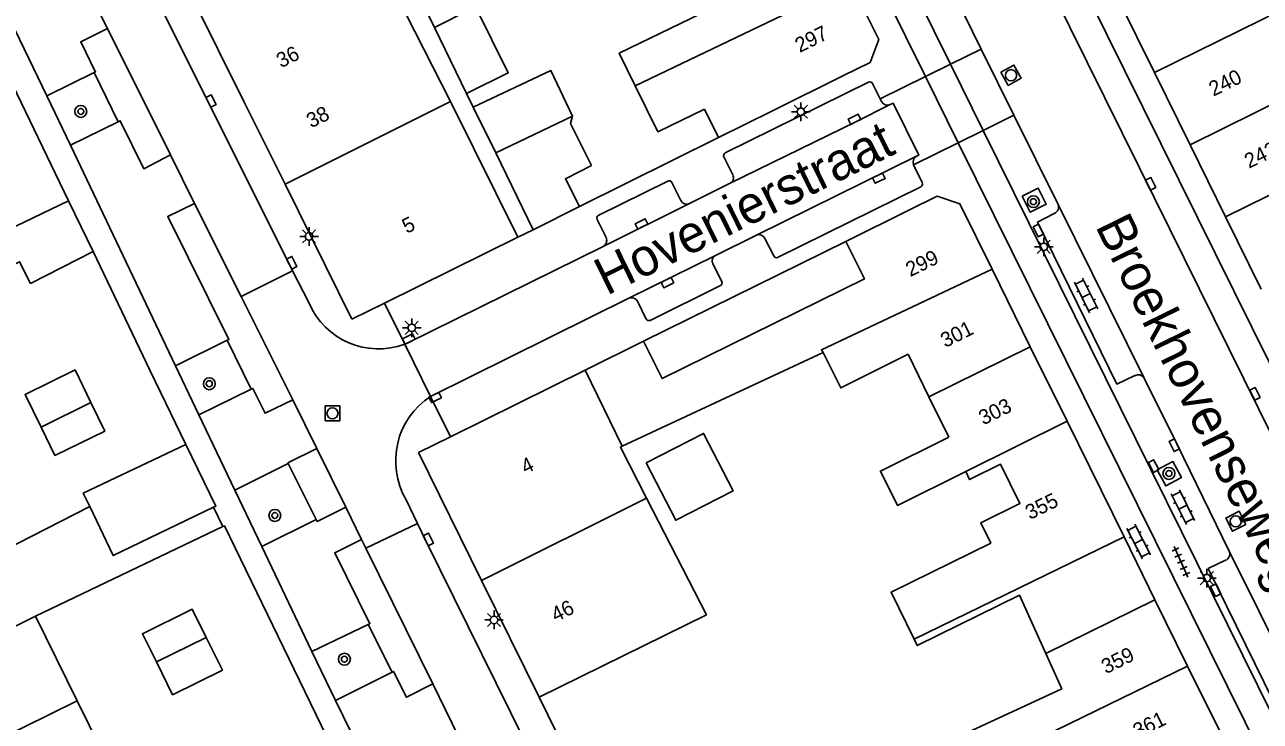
# Model space of a CAD drawing. Extents: x 132994 to 136000, y 393499 to 395512.
# Drawn here: x 134719.4 to 134802.3, y 394804.6 to 394851.4 of the extents above; entities that cross this region are included whole.
import ezdxf

# ---------------------------------------------------------------- set-up
doc = ezdxf.new("R2010")
doc.units = 0
for name, color, linetype in [('gg-afsc-erfafscheiding', 7, 'Continuous'), ('gg-afsc-hekwerk', 7, 'Continuous'), ('gg-afsc-muur', 7, 'Continuous'), ('gg-anno-huisnummerreeks BGT', 7, 'Continuous'), ('gg-anno-openbare ruimte label', 7, 'Continuous'), ('gg-bbg-bijgebouw', 7, 'Continuous'), ('gg-bbg-gedigitaliseerde bebouwing', 7, 'Continuous'), ('gg-bbg-gedigitaliseerde bijgebouw', 7, 'Continuous'), ('gg-bbg-hoofdgebouw', 7, 'Continuous'), ('gg-bbg-tussenscheiding', 7, 'Continuous'), ('gg-knt-verharding', 7, 'Continuous'), ('gg-knt-verharding nz', 7, 'Continuous'), ('gt-grn-weggrens', 7, 'Continuous'), ('gt-symb-boom', 7, 'Continuous'), ('gt-symb-klinker verharding', 7, 'Continuous'), ('gt-symb-kolk', 7, 'Continuous'), ('gt-symb-lichtmast', 7, 'Continuous'), ('gt-symb-rioolschacht', 7, 'Continuous'), ('gt-symb-tegel verharding', 7, 'Continuous')]:
    doc.layers.add(name, color=color, linetype=linetype)

# ---------------------------------------------------------------- blocks, each defined once
blk = doc.blocks.new('gt0-KOLK')
at = {"layer": 'gt-symb-kolk'}
blk.add_lwpolyline([(0, 0), (0.375, 0), (0.375, 0.4), (-0.375, 0.4), (-0.375, 0), (0, 0)], dxfattribs=at)
blk = doc.blocks.new('gt0-LMAST')
at = {"layer": 'gt-symb-lichtmast'}
for p, q in [((-0.182, 0.173), (-0.447, 0.438)), ((-0.005, 0.246), (-0.005, 0.621)), ((0.172, 0.173), (0.437, 0.438)), ((-0.255, -0.004), (-0.63, -0.004)), ((-0.182, -0.181), (-0.447, -0.446)), ((-0.005, -0.254), (-0.005, -0.629)), ((0.437, -0.446), (0.172, -0.181)), ((0.245, -0.004), (0.62, -0.004))]:
    blk.add_line(p, q, dxfattribs=at)
blk.add_circle((-0.005, -0.004), 0.25, dxfattribs=at)
blk = doc.blocks.new('gt0-RS')
at = {"layer": 'gt-symb-rioolschacht'}
blk.add_lwpolyline([(-0.5, -0.5), (0.5, -0.5), (0.5, 0.5), (-0.5, 0.5)], close=True, dxfattribs=at)
blk.add_circle((0, 0), 0.375, dxfattribs=at)
blk = doc.blocks.new('gt0-BOOM')
at = {"layer": 'gt-symb-boom'}
for radius in [0.4, 0.2]:
    blk.add_circle((0, 0), radius, dxfattribs=at)
blk = doc.blocks.new('gt0-KL1')
at = {"layer": 'gt-symb-klinker verharding'}
for p, q in [((-1.15, 0.3), (1.15, 0.3)), ((-1, -0.3), (-1, 0.3)), ((-0.5, 0.3), (-0.5, 0.45)), ((0, -0.3), (0, 0.3)), ((0.5, 0.3), (0.5, 0.45)), ((1, -0.3), (1, 0.3)), ((-1.15, -0.3), (1.15, -0.3)), ((-0.5, -0.45), (-0.5, -0.3)), ((0.5, -0.45), (0.5, -0.3))]:
    blk.add_line(p, q, dxfattribs=at)
blk = doc.blocks.new('gt0-TEG1')
at = {"layer": 'gt-symb-tegel verharding'}
for p, q in [((-1.125, 0), (1.125, 0)), ((-0.9, -0.25), (-0.9, 0.25)), ((-0.45, -0.25), (-0.45, 0.25)), ((0, -0.25), (0, 0.25)), ((0.45, -0.25), (0.45, 0.25)), ((0.9, -0.25), (0.9, 0.25))]:
    blk.add_line(p, q, dxfattribs=at)

msp = doc.modelspace()

# ---------------------------------------------------------------- linework, layer by layer
at = {"layer": 'gg-afsc-erfafscheiding'}
for p, q in [((134718.25, 394847.96), (134722.304, 394839.548)), ((134749.476, 394845.838), (134749.028, 394846.755)), ((134723.944, 394836.147), (134727.77, 394828.14)), ((134717.91, 394816.05), (134723.72, 394819.02)), ((134732.661, 394817.687), (134720.08, 394811.66))]:
    msp.add_line(p, q, dxfattribs=at)
msp.add_lwpolyline([(134739.627, 394803.605), (134732.761, 394817.735), (134732.661, 394817.687)], dxfattribs=at)
at = {"layer": 'gg-afsc-hekwerk'}
for p, q in [((134753.5, 394837.6), (134752.466, 394837.103)), ((134732.031, 394818.978), (134732.661, 394817.687))]:
    msp.add_line(p, q, dxfattribs=at)
at = {"layer": 'gg-afsc-muur'}
for p, q in [((134756.6, 394839.16), (134765.941, 394843.787)), ((134760.91, 394830.12), (134774.49, 394836.81)), ((134730.177, 394823.18), (134727.77, 394828.14)), ((134753.9, 394806.23), (134757.037, 394799.871))]:
    msp.add_line(p, q, dxfattribs=at)
at = {"layer": 'gg-bbg-bijgebouw'}
for p, q in [((134718.15, 394837.546), (134722.304, 394839.548)), ((134722.304, 394839.548), (134723.944, 394836.147)), ((134756.6, 394839.16), (134753.5, 394837.6)), ((134795.245, 394812.774), (134793.17, 394816.984))]:
    msp.add_line(p, q, dxfattribs=at)
for points in [[(134757.42, 394841.92), (134755.66, 394841.03), (134756.6, 394839.16)], [(134723.944, 394836.147), (134719.753, 394834.006), (134719.013, 394835.455), (134715.703, 394833.907), (134714.768, 394835.907)], [(134723.794, 394826.019), (134722.735, 394828.191), (134719.386, 394826.545), (134720.454, 394824.362)], [(134723.794, 394826.019), (134724.734, 394824.092), (134721.388, 394822.454), (134720.454, 394824.362)], [(134730.177, 394823.18), (134732.18, 394819.05), (134732.031, 394818.978)], [(134732.031, 394818.978), (134725.3, 394815.73), (134723.72, 394819.02)], [(134728.196, 394808.595), (134727.261, 394810.481), (134730.605, 394812.139), (134731.545, 394810.243)], [(134728.196, 394808.595), (134729.288, 394806.393), (134732.632, 394808.051), (134731.545, 394810.243)]]:
    msp.add_lwpolyline(points, dxfattribs=at)
at = {"layer": 'gg-bbg-gedigitaliseerde bebouwing'}
for p, q in [((134760.352, 394847.253), (134761.86, 394844.17)), ((134772.969, 394829.356), (134759.471, 394823.073)), ((134780.073, 394826.386), (134778.668, 394829.25)), ((134780.073, 394826.386), (134781.401, 394823.685)), ((134787.923, 394809.164), (134789.005, 394806.783))]:
    msp.add_line(p, q, dxfattribs=at)
for points in [[(134765.277, 394854.503), (134766.124, 394852.754), (134759.281, 394849.443), (134760.352, 394847.253)], [(134772.969, 394829.356), (134774.153, 394826.991), (134778.668, 394829.25)], [(134759.471, 394823.073), (134759.356, 394823.019), (134761.112, 394819.596)], [(134781.401, 394823.685), (134776.814, 394821.406), (134777.961, 394819.098), (134782.538, 394821.372)], [(134779.075, 394810.13), (134777.524, 394813.274), (134784.217, 394816.576), (134783.548, 394817.933), (134786.18, 394819.232), (134784.881, 394821.864), (134782.802, 394820.838), (134782.538, 394821.372)], [(134761.112, 394819.596), (134765.128, 394811.769), (134753.9, 394806.23)], [(134783.74, 394801.655), (134782.671, 394803.862), (134789.005, 394806.783)]]:
    msp.add_lwpolyline(points, dxfattribs=at)
at = {"layer": 'gg-bbg-gedigitaliseerde bijgebouw'}
for p, q in [((134746.865, 394851.182), (134745.451, 394854.079)), ((134746.865, 394851.182), (134749.028, 394846.755)), ((134750.982, 394842.754), (134749.476, 394845.838)), ((134753.5, 394837.6), (134750.982, 394842.754))]:
    msp.add_line(p, q, dxfattribs=at)
for points in [[(134749.028, 394846.755), (134751.819, 394848.139), (134749.628, 394852.557), (134749.227, 394852.357)], [(134749.476, 394845.838), (134754.684, 394848.29), (134756.127, 394845.224)], [(134756.127, 394845.224), (134756.01, 394844.74), (134757.42, 394841.92)], [(134761.091, 394821.958), (134763.067, 394818.108), (134766.916, 394820.083), (134764.941, 394823.933), (134761.091, 394821.958)], [(134730.177, 394823.18), (134723.285, 394819.925), (134723.72, 394819.02)], [(134779.075, 394810.13), (134779.288, 394809.699), (134786.144, 394813.081), (134787.923, 394809.164)]]:
    msp.add_lwpolyline(points, dxfattribs=at)
at = {"layer": 'gg-bbg-hoofdgebouw'}
for p, q in [((134747.944, 394846.218), (134741.03, 394859.821)), ((134730.086, 394854.251), (134734.101, 394846.161)), ((134795.218, 394848.151), (134792.831, 394852.995)), ((134797.604, 394843.308), (134795.218, 394848.151)), ((134774.345, 394847.95), (134769.56, 394845.58)), ((134734.101, 394846.161), (134736.835, 394840.652)), ((134761.86, 394844.17), (134764.991, 394845.703)), ((134765.941, 394843.787), (134764.991, 394845.703)), ((134769.56, 394845.58), (134765.941, 394843.787)), ((134799.991, 394838.464), (134797.604, 394843.308)), ((134736.835, 394840.652), (134741.327, 394831.6)), ((134774.49, 394836.81), (134778.776, 394838.932)), ((134802.378, 394833.619), (134799.991, 394838.464)), ((134743.51, 394832.678), (134752.466, 394837.103)), ((134786.878, 394829.748), (134784.312, 394834.954)), ((134741.327, 394831.6), (134743.51, 394832.678)), ((134756.979, 394828.177), (134760.91, 394830.12)), ((134789.341, 394824.751), (134786.878, 394829.748)), ((134747.946, 394823.711), (134756.979, 394828.177)), ((134793.17, 394816.984), (134789.341, 394824.751)), ((134745.8, 394822.65), (134747.946, 394823.711)), ((134750.033, 394814.069), (134745.8, 394822.65)), ((134753.9, 394806.23), (134750.033, 394814.069)), ((134797.439, 394808.323), (134795.245, 394812.774)), ((134720.08, 394811.66), (134713.758, 394808.509)), ((134722.884, 394805.978), (134720.08, 394811.66)), ((134799.592, 394803.955), (134797.439, 394808.323)), ((134725.707, 394800.256), (134722.884, 394805.978))]:
    msp.add_line(p, q, dxfattribs=at)
for points in [[(134774.345, 394847.95), (134776.12, 394848.83), (134776.7, 394850.38), (134774.813, 394854.195)], [(134752.466, 394837.103), (134748.021, 394846.067), (134747.944, 394846.218)], [(134784.312, 394834.954), (134782.15, 394839.34), (134780.63, 394839.85), (134778.776, 394838.932)], [(134760.91, 394830.12), (134762.15, 394827.61), (134775.74, 394834.3), (134774.49, 394836.81)]]:
    msp.add_lwpolyline(points, dxfattribs=at)
at = {"layer": 'gg-bbg-tussenscheiding'}
for p, q in [((134760.352, 394847.253), (134774.813, 394854.195)), ((134749.227, 394852.357), (134746.865, 394851.182)), ((134795.218, 394848.151), (134803.766, 394852.369)), ((134797.604, 394843.308), (134806.151, 394847.524)), ((134736.835, 394840.652), (134747.944, 394846.218)), ((134750.982, 394842.754), (134756.127, 394845.224)), ((134799.991, 394838.464), (134808.537, 394842.679)), ((134780.073, 394826.386), (134786.878, 394829.748)), ((134756.979, 394828.177), (134759.471, 394823.073)), ((134720.454, 394824.362), (134723.794, 394826.019)), ((134782.538, 394821.372), (134789.341, 394824.751)), ((134750.033, 394814.069), (134761.112, 394819.596)), ((134779.075, 394810.13), (134793.17, 394816.984)), ((134787.923, 394809.164), (134795.245, 394812.774)), ((134728.196, 394808.595), (134731.545, 394810.243)), ((134783.74, 394801.655), (134797.439, 394808.323)), ((134716.42, 394802.795), (134722.884, 394805.978))]:
    msp.add_line(p, q, dxfattribs=at)
msp.add_lwpolyline([(134772.969, 394829.356), (134772.848, 394829.538), (134784.312, 394834.954)], dxfattribs=at)
at = {"layer": 'gg-knt-verharding'}
for p, q in [((134773.867, 394887.381), (134805.027, 394824.426)), ((134771.091, 394869.796), (134781.517, 394848.709)), ((134781.194, 394854.569), (134783.586, 394849.732)), ((134783.586, 394849.732), (134785.78, 394845.296)), ((134724.02, 394848.145), (134720.842, 394846.595)), ((134725.629, 394844.844), (134724.02, 394848.145)), ((134781.517, 394848.709), (134783.711, 394844.273)), ((134766.389, 394842.758), (134776.021, 394847.504)), ((134776.286, 394847.41), (134776.807, 394846.384)), ((134782.029, 394843.441), (134779.831, 394847.877)), ((134720.842, 394846.595), (134722.427, 394843.281)), ((134776.807, 394846.384), (134776.895, 394846.211)), ((134722.427, 394843.281), (134725.629, 394844.844)), ((134785.78, 394845.296), (134788.731, 394839.331)), ((134783.711, 394844.273), (134814.837, 394781.322)), ((134766.895, 394841.281), (134766.301, 394842.489)), ((134779.04, 394841.966), (134779.037, 394841.972)), ((134779.622, 394840.763), (134779.04, 394841.966)), ((134757.863, 394838.563), (134762.541, 394840.862)), ((134762.811, 394840.779), (134763.412, 394839.571)), ((134763.996, 394839.359), (134766.73, 394840.72)), ((134769.908, 394835.745), (134779.536, 394840.489)), ((134794.516, 394827.646), (134788.731, 394839.331)), ((134758.391, 394837.085), (134757.8, 394838.299)), ((134765.742, 394835.88), (134768.486, 394837.236)), ((134769.058, 394837.017), (134769.653, 394835.848)), ((134737.337, 394834.851), (134733.889, 394833.125)), ((134737.337, 394834.851), (134738.453, 394832.665)), ((134765.566, 394835.318), (134766.157, 394834.131)), ((134766.081, 394833.862), (134761.348, 394831.519)), ((134733.889, 394833.125), (134737.359, 394826.178)), ((134759.927, 394833.001), (134746.609, 394826.414)), ((134760.505, 394832.804), (134761.091, 394831.61)), ((134732.954, 394830.182), (134729.49, 394828.468)), ((134734.567, 394826.898), (134732.954, 394830.182)), ((134744.871, 394829.927), (134746.609, 394826.414)), ((134729.49, 394828.468), (134731.056, 394825.174)), ((134731.056, 394825.174), (134734.567, 394826.898)), ((134737.359, 394826.178), (134738.967, 394822.925)), ((134738.967, 394822.925), (134740.908, 394818.979)), ((134733.467, 394820.125), (134737.046, 394821.91)), ((134737.046, 394821.91), (134738.93, 394818.157)), ((134735.275, 394816.336), (134733.467, 394820.125)), ((134740.908, 394818.979), (134741.971, 394816.811)), ((134745.729, 394817.89), (134744.965, 394819.482)), ((134738.93, 394818.157), (134735.275, 394816.336)), ((134742.259, 394816.224), (134745.729, 394817.89)), ((134741.971, 394816.811), (134742.259, 394816.224)), ((134800.234, 394816.03), (134810.63, 394795.071)), ((134742.422, 394811.103), (134738.633, 394809.294)), ((134744.022, 394807.906), (134742.422, 394811.103)), ((134738.633, 394809.294), (134740.233, 394806.014)), ((134740.233, 394806.014), (134744.022, 394807.906))]:
    msp.add_line(p, q, dxfattribs=at)
for points in [[(134779.831, 394847.877), (134745.042, 394918.074), (134734.248, 394940.061)], [(134737.337, 394834.851), (134724.696, 394860.166), (134717.327, 394874.999), (134709.056, 394891.567), (134703.37, 394903.03), (134699.541, 394910.068), (134696.445, 394916.274)], [(134803.219, 394823.531), (134794.217, 394841.769), (134784.862, 394860.664)], [(134779.243, 394842.537), (134779.386, 394842.607), (134777.664, 394846.103), (134777.458, 394845.999)], [(134812.881, 394781.296), (134809.736, 394787.535), (134782.029, 394843.441)], [(134786.341, 394839.855), (134786.867, 394838.793), (134787.942, 394839.326), (134787.416, 394840.388), (134786.341, 394839.855)], [(134793.894, 394827.81), (134792.697, 394827.248), (134787.368, 394838.117), (134788.489, 394838.686)], [(134758.19, 394836.488), (134745.032, 394829.99), (134744.871, 394829.927)], [(134800.234, 394816.03), (134796.721, 394823.232), (134794.516, 394827.646)], [(134795.397, 394821.484), (134796.456, 394822.047), (134797.027, 394820.973), (134795.968, 394820.409), (134795.397, 394821.484)], [(134772.502, 394757.007), (134767.194, 394769.832), (134763.805, 394781.4), (134759.543, 394789.928), (134746.287, 394816.728), (134745.729, 394817.89)], [(134809.885, 394795.362), (134808.777, 394794.757), (134807.597, 394797.01), (134798.825, 394814.859), (134799.986, 394815.418)]]:
    msp.add_lwpolyline(points, dxfattribs=at)
for centre, radius, start, end in [((134776.111, 394847.337), 0.189, 22.56148, 118.3776), ((134777.286, 394846.395), 0.432, 205.20649, 293.52536), ((134766.51, 394842.57), 0.224, 122.64967, 201.1206), ((134779.444, 394842.144), 0.442, 117.063, 202.87311), ((134762.639, 394840.7), 0.19, 24.75151, 121.07286), ((134766.533, 394841.083), 0.413, 298.47912, 28.7418), ((134779.441, 394840.669), 0.204, 297.77447, 27.37466), ((134763.821, 394839.788), 0.463, 207.93083, 292.16599), ((134788.289, 394839.129), 0.486, 294.28573, 24.58271), ((134757.979, 394838.396), 0.203, 124.71563, 208.4407), ((134768.661, 394836.837), 0.436, 24.37874, 113.72086), ((134757.984, 394836.89), 0.451, 297.13686, 25.64809), ((134765.93, 394835.512), 0.413, 117.14727, 208.07504), ((134769.827, 394835.912), 0.186, 200.28907, 295.72124), ((134765.975, 394834.037), 0.204, 301.10758, 27.33948), ((134760.112, 394832.598), 0.443, 27.64886, 114.7098), ((134743.102, 394834.671), 5.063, 203.34182, 290.45077), ((134761.272, 394831.714), 0.209, 209.75931, 291.24405), ((134794.121, 394827.411), 0.459, 30.76281, 119.69566), ((134749.421, 394822.086), 5.161, 123.0109, 210.30544), ((134799.808, 394815.846), 0.464, 292.52711, 23.35448)]:
    msp.add_arc(centre, radius, start, end, dxfattribs=at)
at = {"layer": 'gg-knt-verharding nz'}
for p, q in [((134723.564, 394853.816), (134724.91, 394851.099)), ((134724.91, 394851.099), (134729.149, 394842.63)), ((134722.427, 394843.281), (134729.49, 394828.468)), ((134729.149, 394842.63), (134730.768, 394839.36)), ((134768.486, 394837.236), (134779.243, 394842.537)), ((134730.768, 394839.36), (134733.889, 394833.125)), ((134758.19, 394836.488), (134763.996, 394839.359)), ((134759.927, 394833.001), (134765.742, 394835.88)), ((134731.056, 394825.174), (134733.467, 394820.125)), ((134735.275, 394816.336), (134738.633, 394809.294)), ((134742.259, 394816.224), (134746.763, 394807.12)), ((134746.763, 394807.12), (134749.387, 394801.779)), ((134740.233, 394806.014), (134743.658, 394798.961))]:
    msp.add_line(p, q, dxfattribs=at)
for points in [[(134713.623, 394861.784), (134713.514, 394861.73), (134720.842, 394846.595)], [(134724.91, 394851.099), (134723.118, 394850.213), (134724.106, 394848.186), (134724.02, 394848.145)], [(134766.73, 394840.72), (134775.163, 394844.842), (134777.458, 394845.999)], [(134729.149, 394842.63), (134727.346, 394841.702), (134725.777, 394844.916), (134725.629, 394844.844)], [(134730.768, 394839.36), (134728.966, 394838.496), (134733.056, 394830.232), (134732.954, 394830.182)], [(134737.359, 394826.178), (134735.498, 394825.29), (134734.681, 394826.954), (134734.567, 394826.898)], [(134738.967, 394822.925), (134737.025, 394821.95), (134737.046, 394821.91)], [(134740.908, 394818.979), (134738.998, 394818.02), (134738.93, 394818.157)], [(134741.971, 394816.811), (134740.174, 394815.915), (134742.532, 394811.158), (134742.422, 394811.103)], [(134746.763, 394807.12), (134744.988, 394806.224), (134744.123, 394807.956), (134744.022, 394807.906)]]:
    msp.add_lwpolyline(points, dxfattribs=at)
at = {"layer": 'gt-grn-weggrens'}
for p, q in [((134781.517, 394848.709), (134783.586, 394849.732)), ((134779.831, 394847.877), (134781.517, 394848.709)), ((134779.831, 394847.877), (134776.807, 394846.384)), ((134783.711, 394844.273), (134785.78, 394845.296)), ((134782.029, 394843.441), (134783.711, 394844.273)), ((134782.029, 394843.441), (134779.04, 394841.966)), ((134744.871, 394829.927), (134743.51, 394832.678)), ((134746.609, 394826.414), (134747.946, 394823.711))]:
    msp.add_line(p, q, dxfattribs=at)

# ---------------------------------------------------------------- block references
at = {"layer": 'gt-symb-boom'}
for p in [(134723.124, 394845.542), (134787.085, 394839.487), (134731.752, 394827.268), (134796.185, 394821.246), (134736.152, 394818.428), (134740.823, 394808.781)]:
    msp.add_blockref('gt0-BOOM', p, dxfattribs=at)
at = {"layer": 'gt-symb-klinker verharding'}
for p, rotation in [((134790.625, 394833.194), -63.89617500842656), ((134797.121, 394818.982), -63.89617500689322), ((134794.152, 394816.678), -62.743128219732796)]:
    msp.add_blockref('gt0-KL1', p, dxfattribs=dict(at, rotation=rotation))
at = {"layer": 'gt-symb-kolk'}
for p, rotation in [((134731.683, 394846.154), -63.438557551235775), ((134775.163, 394844.842), 26.75271619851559), ((134776.62, 394841.244), -153.77057785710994), ((134794.779, 394840.595), -63.76806006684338), ((134760.866, 394837.81), 26.337688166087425), ((134787.601, 394837.636), 116.1038249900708), ((134737.113, 394835.292), -62.96576552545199), ((134762.425, 394834.238), -153.66231183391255), ((134745.234, 394830.09), 26.28355490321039), ((134746.827, 394826.525), -153.69116682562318), ((134801.776, 394826.506), -63.588625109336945), ((134796.721, 394823.232), 115.97571465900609), ((134795.334, 394821.837), 117.71850162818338), ((134746.287, 394816.728), -63.709210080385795), ((134799.511, 394813.504), 116.1038249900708)]:
    msp.add_blockref('gt0-KOLK', p, dxfattribs=dict(at, rotation=rotation))
at = {"layer": 'gt-symb-lichtmast'}
for p in [(134771.475, 394845.527), (134738.456, 394837.161), (134787.784, 394836.456), (134745.348, 394831.021), (134798.736, 394814.229), (134750.873, 394811.418)]:
    msp.add_blockref('gt0-LMAST', p, dxfattribs=at)
at = {"layer": 'gt-symb-rioolschacht'}
for p, rotation in [((134785.587, 394847.973), -61.00102285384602), ((134800.674, 394818.034), 116.66750217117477)]:
    msp.add_blockref('gt0-RS', p, dxfattribs=dict(at, rotation=rotation))
msp.add_blockref('gt0-RS', (134740.022, 394825.282), dxfattribs=at)
at = {"layer": 'gt-symb-tegel verharding', "rotation": 113.82289949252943}
msp.add_blockref('gt0-TEG1', (134796.992, 394815.32), dxfattribs=at)

# ---------------------------------------------------------------- texts
at = {"layer": 'gg-anno-huisnummerreeks BGT'}
for s, rotation, p in [('297', 26.3, (134771.392, 394849.462)), ('36', 26.4, (134736.569, 394848.437)), ('240', 26.2, (134799.174, 394846.534)), ('38', 26.4, (134738.587, 394844.401)), ('242', 26.2, (134801.561, 394841.69)), ('5', 26.3, (134745.007, 394837.322)), ('299', 26.2, (134778.817, 394834.417)), ('301', 26.2, (134781.161, 394829.662)), ('303', 26.2, (134783.722, 394824.465)), ('4', 26.3, (134752.984, 394821.182)), ('355', 26.2, (134786.852, 394818.116)), ('46', 26.2, (134755.014, 394811.256)), ('359', 26.2, (134791.955, 394807.764)), ('361', 26.2, (134794.081, 394803.45))]:
    msp.add_text(s, height=1, rotation=rotation, dxfattribs=at).set_placement(p)
at = {"layer": 'gg-anno-openbare ruimte label'}
for s, rotation, p in [('Hovenierstraat', 26.2, (134758.435, 394833.157)), ('Broekhovenseweg', 296.2, (134791.211, 394837.853))]:
    msp.add_text(s, height=2.5, rotation=rotation, dxfattribs=at).set_placement(p)

doc.saveas('drawing.dxf')
